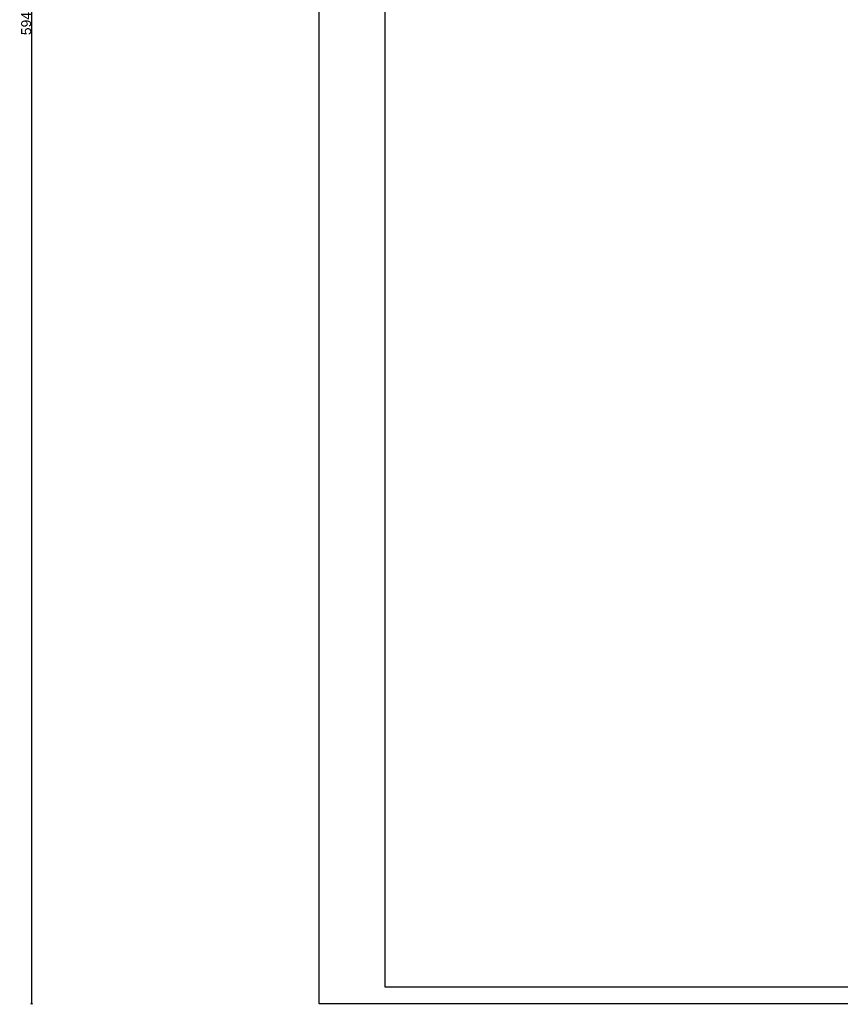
# Model space of a CAD drawing. Header units: millimetres. Extents: x 126553 to 403692, y -95821 to 38049.
# Tile 429 of 656: x 330344 to 332821, y -19656 to -16684. Entities that reach past the tile are written whole.
import ezdxf

# ---------------------------------------------------------------- set-up
doc = ezdxf.new("R2010")
doc.units = ezdxf.units.MM
doc.layers.add('ramki', color=250, linetype='Continuous', lineweight=13)
doc.layers.add('WYMIAR', color=7, linetype='Continuous', lineweight=18)
doc.styles.add('Arial', font='arial.ttf')
doc.dimstyles.new('cm_cm 1_100', dxfattribs={"dimtxt": 30, "dimasz": 0.5, "dimexe": 5, "dimexo": 3, "dimgap": 1, "dimtad": 1, "dimdec": 1, "dimrnd": 1, "dimdsep": 46, "dimtxsty": 'Arial', "dimblk": 'B', "dimcen": 0, "dimdle": 5, "dimse1": 1, "dimse2": 1, "dimclrd": 256, "dimclre": 256, "dimclrt": 6, "dimadec": 4, "dimazin": 0, "dimtfac": 1, "dimtdec": 1, "dimtmove": 0, "dimatfit": 3, "dimldrblk": 'NONE', "dimfxl": 1, "dimarcsym": 0})

# ---------------------------------------------------------------- blocks, each defined once
blk = doc.blocks.new('B')
at = {"color": 2}
blk.add_line((-3.5, -3.5), (3.5, 3.5), dxfattribs=at)
at = {"color": 6}
blk.add_line((-2.5, 0), (2.5, 0), dxfattribs=at)
blk.add_line((0, -7), (0, 7))
blk = doc.blocks.new('*D2799')
at = {"layer": 'Defpoints', "color": 0, "lineweight": 60, "transparency": 16777216}
for p in [(331247.3, -13714), (330379.6, -19654), (331247.3, -19654)]:
    blk.add_point(p, dxfattribs=at)
at = {"layer": 'ramki', "lineweight": -2, "transparency": 16777216}
blk.add_line((330379.6, -13714.5), (330379.6, -19653.5), dxfattribs=at)
at = {"layer": 'ramki', "lineweight": -2, "transparency": 16777216, "xscale": 0.5, "yscale": 0.5, "zscale": 0.5}
for p, rotation in [((330379.6, -13714), 90), ((330379.6, -19654), 270)]:
    blk.add_blockref('B', p, dxfattribs=dict(at, rotation=rotation))
at = {"layer": 'ramki', "color": 6, "lineweight": 60, "transparency": 16777216, "insert": (330363.3, -16684), "char_height": 30, "attachment_point": 5, "rotation": 90, "style": 'Arial'}
blk.add_mtext('5940', dxfattribs=at)
blk = doc.blocks.new('_None')

msp = doc.modelspace()

# ---------------------------------------------------------------- linework, layer by layer
at = {"layer": 'ramki', "color": 0, "ltscale": 0.6}
for p, q in [((331247.32983, -13713.96134), (331247.32983, -19553.96138)), ((331247.32983, -13713.96134), (331247.32983, -19653.96138)), ((331447.32983, -13763.96134), (331447.32983, -19603.96138)), ((331447.32983, -19603.96138), (335293.14661, -19603.96138)), ((331447.32983, -19603.96138), (335988.61438, -19603.96138)), ((331247.32983, -19653.96138), (335988.61438, -19653.96138)), ((331247.32983, -19653.96138), (336038.61438, -19653.96138)), ((331447.32983, -19653.96138), (335293.14661, -19653.96138)), ((331447.32983, -19653.96138), (335293.14661, -19653.96138)), ((331447.32983, -19653.96138), (335473.48298, -19653.96138)), ((331447.32983, -19653.96138), (335988.61438, -19653.96138)), ((331447.32983, -19653.96138), (336038.61438, -19653.96138))]:
    msp.add_line(p, q, dxfattribs=at)
at = {"layer": 'WYMIAR', "color": 7, "lineweight": -3}
for points in [[(331247.32983, -13713.96134), (341535.04589, -13713.96134), (341535.04589, -19653.96138), (331247.32983, -19653.96138)], [(331447.32983, -13763.96134), (341485.04589, -13763.96134), (341485.04589, -19603.96138), (331447.32983, -19603.96138)]]:
    msp.add_lwpolyline(points, close=True, dxfattribs=at)

# ---------------------------------------------------------------- dimensions: what is measured, and where the dimension line sits
at = {"layer": 'ramki', "color": 3, "lineweight": 60}
dim = msp.add_linear_dim(base=(330379.64271, -19653.96138), p1=(331247.32983, -13713.96134), p2=(331247.32983, -19653.96138), angle=90, dimstyle='cm_cm 1_100', dxfattribs=at)
dim.commit()
dim.dimension.update_dxf_attribs({"geometry": '*D2799', "text_midpoint": (330363.32552, -16683.96136)})

doc.saveas('drawing.dxf')
